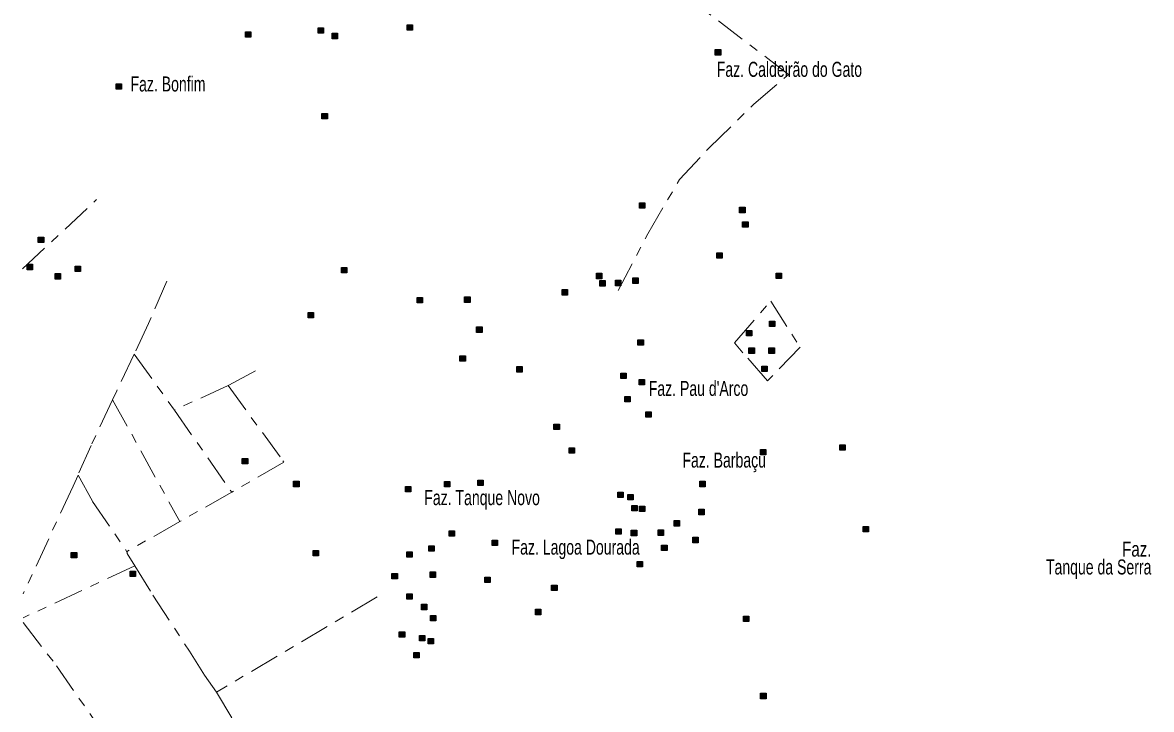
# Model space of a CAD drawing. Extents: x 445.4 to 500, y 8728.7 to 8784.
# Drawn here: x 445.4 to 457.43, y 8765 to 8772.32 of the extents above; entities that cross this region are included whole.
import ezdxf
from ezdxf.enums import TextEntityAlignment as Align

# ---------------------------------------------------------------- set-up
doc = ezdxf.new("R2010")
doc.units = 0
doc.header["$LTSCALE"] = 0.064
doc.linetypes.add('DOT_DASHED', pattern=[7.7, 5, -1.2, 0.3, -1.2])
doc.layers.add('2', color=7, linetype='Continuous', lineweight=25)
doc.layers.add('22', color=7, linetype='DOT_DASHED', lineweight=13)
doc.layers.add('61', color=7, linetype='Continuous')

msp = doc.modelspace()

# ---------------------------------------------------------------- hatches: boundary and pattern name
at = {"layer": '2'}
for points in [[(449.4964, 8772.2966), (449.5544, 8772.2966), (449.5544, 8772.2386), (449.4964, 8772.2386)], [(447.7739, 8772.2221), (447.8319, 8772.2221), (447.8319, 8772.1641), (447.7739, 8772.1641)], [(448.5483, 8772.2636), (448.6063, 8772.2636), (448.6063, 8772.2056), (448.5483, 8772.2056)], [(448.6974, 8772.2056), (448.7554, 8772.2056), (448.7554, 8772.1476), (448.6974, 8772.1476)], [(452.7801, 8772.0314), (452.8381, 8772.0314), (452.8381, 8771.9734), (452.7801, 8771.9734)], [(446.3948, 8771.6669), (446.4528, 8771.6669), (446.4528, 8771.6089), (446.3948, 8771.6089)], [(448.5897, 8771.3519), (448.6477, 8771.3519), (448.6477, 8771.2939), (448.5897, 8771.2939)], [(451.9729, 8770.3988), (452.0309, 8770.3988), (452.0309, 8770.3408), (451.9729, 8770.3408)], [(453.0401, 8770.3513), (453.0981, 8770.3513), (453.0981, 8770.2933), (453.0401, 8770.2933)], [(453.0718, 8770.1974), (453.1298, 8770.1974), (453.1298, 8770.1394), (453.0718, 8770.1394)], [(445.5659, 8770.0333), (445.6239, 8770.0333), (445.6239, 8769.9753), (445.5659, 8769.9753)], [(452.7958, 8769.8669), (452.8538, 8769.8669), (452.8538, 8769.8089), (452.7958, 8769.8089)], [(445.4465, 8769.7441), (445.5045, 8769.7441), (445.5045, 8769.6861), (445.4465, 8769.6861)], [(445.7447, 8769.6447), (445.8027, 8769.6447), (445.8027, 8769.5867), (445.7447, 8769.5867)], [(445.96, 8769.7234), (446.018, 8769.7234), (446.018, 8769.6654), (445.96, 8769.6654)], [(448.7968, 8769.711), (448.8548, 8769.711), (448.8548, 8769.653), (448.7968, 8769.653)], [(451.5133, 8769.6487), (451.5713, 8769.6487), (451.5713, 8769.5907), (451.5133, 8769.5907)], [(453.4292, 8769.6496), (453.4872, 8769.6496), (453.4872, 8769.5916), (453.4292, 8769.5916)], [(451.5505, 8769.57), (451.6085, 8769.57), (451.6085, 8769.512), (451.5505, 8769.512)], [(451.7162, 8769.5742), (451.7742, 8769.5742), (451.7742, 8769.5162), (451.7162, 8769.5162)], [(451.9025, 8769.599), (451.9605, 8769.599), (451.9605, 8769.541), (451.9025, 8769.541)], [(449.6041, 8769.3918), (449.6621, 8769.3918), (449.6621, 8769.3338), (449.6041, 8769.3338)], [(450.1093, 8769.396), (450.1673, 8769.396), (450.1673, 8769.338), (450.1093, 8769.338)], [(451.1488, 8769.4747), (451.2068, 8769.4747), (451.2068, 8769.4167), (451.1488, 8769.4167)], [(448.4407, 8769.2303), (448.4987, 8769.2303), (448.4987, 8769.1723), (448.4407, 8769.1723)], [(450.2377, 8769.0769), (450.2957, 8769.0769), (450.2957, 8769.0189), (450.2377, 8769.0189)], [(453.1125, 8769.0384), (453.1705, 8769.0384), (453.1705, 8768.9804), (453.1125, 8768.9804)], [(453.3568, 8769.138), (453.4148, 8769.138), (453.4148, 8769.08), (453.3568, 8769.08)], [(451.9564, 8768.9402), (452.0144, 8768.9402), (452.0144, 8768.8822), (451.9564, 8768.8822)], [(453.1397, 8768.8527), (453.1977, 8768.8527), (453.1977, 8768.7947), (453.1397, 8768.7947)], [(453.3523, 8768.8527), (453.4103, 8768.8527), (453.4103, 8768.7947), (453.3523, 8768.7947)], [(450.0597, 8768.7703), (450.1177, 8768.7703), (450.1177, 8768.7123), (450.0597, 8768.7123)], [(450.6643, 8768.6542), (450.7223, 8768.6542), (450.7223, 8768.5962), (450.6643, 8768.5962)], [(451.7742, 8768.5838), (451.8322, 8768.5838), (451.8322, 8768.5258), (451.7742, 8768.5258)], [(453.2754, 8768.6581), (453.3334, 8768.6581), (453.3334, 8768.6001), (453.2754, 8768.6001)], [(451.9688, 8768.5175), (452.0268, 8768.5175), (452.0268, 8768.4595), (451.9688, 8768.4595)], [(451.8156, 8768.3352), (451.8736, 8768.3352), (451.8736, 8768.2772), (451.8156, 8768.2772)], [(452.0392, 8768.1735), (452.0972, 8768.1735), (452.0972, 8768.1155), (452.0392, 8768.1155)], [(451.0619, 8768.0409), (451.1199, 8768.0409), (451.1199, 8767.9829), (451.0619, 8767.9829)], [(454.108, 8767.8205), (454.166, 8767.8205), (454.166, 8767.7625), (454.108, 8767.7625)], [(451.2234, 8767.7882), (451.2814, 8767.7882), (451.2814, 8767.7302), (451.2234, 8767.7302)], [(453.2618, 8767.7707), (453.3198, 8767.7707), (453.3198, 8767.7127), (453.2618, 8767.7127)], [(447.7408, 8767.6764), (447.7988, 8767.6764), (447.7988, 8767.6184), (447.7408, 8767.6184)], [(448.2874, 8767.4319), (448.3454, 8767.4319), (448.3454, 8767.3739), (448.2874, 8767.3739)], [(449.4799, 8767.3779), (449.5379, 8767.3779), (449.5379, 8767.3199), (449.4799, 8767.3199)], [(449.8936, 8767.4301), (449.9516, 8767.4301), (449.9516, 8767.3721), (449.8936, 8767.3721)], [(450.2507, 8767.4454), (450.3087, 8767.4454), (450.3087, 8767.3874), (450.2507, 8767.3874)], [(452.6148, 8767.4318), (452.6728, 8767.4318), (452.6728, 8767.3738), (452.6148, 8767.3738)], [(451.741, 8767.3158), (451.799, 8767.3158), (451.799, 8767.2578), (451.741, 8767.2578)], [(451.8487, 8767.2909), (451.9067, 8767.2909), (451.9067, 8767.2329), (451.8487, 8767.2329)], [(451.8901, 8767.1749), (451.9481, 8767.1749), (451.9481, 8767.1169), (451.8901, 8767.1169)], [(451.9729, 8767.1666), (452.0309, 8767.1666), (452.0309, 8767.1086), (451.9729, 8767.1086)], [(452.6041, 8767.1341), (452.6621, 8767.1341), (452.6621, 8767.0761), (452.6041, 8767.0761)], [(452.3415, 8767.0133), (452.3995, 8767.0133), (452.3995, 8766.9553), (452.3415, 8766.9553)], [(449.9437, 8766.9055), (450.0017, 8766.9055), (450.0017, 8766.8475), (449.9437, 8766.8475)], [(451.7203, 8766.9263), (451.7783, 8766.9263), (451.7783, 8766.8683), (451.7203, 8766.8683)], [(451.886, 8766.9097), (451.944, 8766.9097), (451.944, 8766.8517), (451.886, 8766.8517)], [(452.1717, 8766.9138), (452.2297, 8766.9138), (452.2297, 8766.8558), (452.1717, 8766.8558)], [(454.3568, 8766.9512), (454.4148, 8766.9512), (454.4148, 8766.8932), (454.3568, 8766.8932)], [(449.7283, 8766.7439), (449.7863, 8766.7439), (449.7863, 8766.6859), (449.7283, 8766.6859)], [(450.4034, 8766.8061), (450.4614, 8766.8061), (450.4614, 8766.7481), (450.4034, 8766.7481)], [(452.209, 8766.7522), (452.267, 8766.7522), (452.267, 8766.6942), (452.209, 8766.6942)], [(452.5403, 8766.8351), (452.5983, 8766.8351), (452.5983, 8766.7771), (452.5403, 8766.7771)], [(445.9186, 8766.6736), (445.9766, 8766.6736), (445.9766, 8766.6156), (445.9186, 8766.6156)], [(448.4945, 8766.6943), (448.5525, 8766.6943), (448.5525, 8766.6363), (448.4945, 8766.6363)], [(449.4923, 8766.6818), (449.5503, 8766.6818), (449.5503, 8766.6238), (449.4923, 8766.6238)], [(451.9481, 8766.5782), (452.0061, 8766.5782), (452.0061, 8766.5202), (451.9481, 8766.5202)], [(446.5439, 8766.4747), (446.6019, 8766.4747), (446.6019, 8766.4167), (446.5439, 8766.4167)], [(449.3349, 8766.4497), (449.3929, 8766.4497), (449.3929, 8766.3917), (449.3349, 8766.3917)], [(449.7408, 8766.4663), (449.7988, 8766.4663), (449.7988, 8766.4083), (449.7408, 8766.4083)], [(450.3247, 8766.4124), (450.3827, 8766.4124), (450.3827, 8766.3544), (450.3247, 8766.3544)], [(451.037, 8766.3254), (451.095, 8766.3254), (451.095, 8766.2674), (451.037, 8766.2674)], [(449.4923, 8766.2342), (449.5503, 8766.2342), (449.5503, 8766.1762), (449.4923, 8766.1762)], [(449.6497, 8766.1224), (449.7077, 8766.1224), (449.7077, 8766.0644), (449.6497, 8766.0644)], [(450.8631, 8766.0685), (450.9211, 8766.0685), (450.9211, 8766.0105), (450.8631, 8766.0105)], [(449.7449, 8766.0022), (449.8029, 8766.0022), (449.8029, 8765.9442), (449.7449, 8765.9442)], [(453.0808, 8765.9959), (453.1388, 8765.9959), (453.1388, 8765.9379), (453.0808, 8765.9379)], [(449.4136, 8765.8281), (449.4716, 8765.8281), (449.4716, 8765.7701), (449.4136, 8765.7701)], [(449.629, 8765.7909), (449.687, 8765.7909), (449.687, 8765.7329), (449.629, 8765.7329)], [(449.7201, 8765.7577), (449.7781, 8765.7577), (449.7781, 8765.6997), (449.7201, 8765.6997)], [(449.5668, 8765.6085), (449.6248, 8765.6085), (449.6248, 8765.5505), (449.5668, 8765.5505)], [(453.2638, 8765.1739), (453.3218, 8765.1739), (453.3218, 8765.1159), (453.2638, 8765.1159)]]:
    msp.add_hatch(color=256, dxfattribs=at).paths.add_polyline_path(points)

# ---------------------------------------------------------------- linework, layer by layer
for points in [[(449.4964, 8772.2966), (449.5544, 8772.2966), (449.5544, 8772.2386), (449.4964, 8772.2386)], [(447.7739, 8772.2221), (447.8319, 8772.2221), (447.8319, 8772.1641), (447.7739, 8772.1641)], [(448.5483, 8772.2636), (448.6063, 8772.2636), (448.6063, 8772.2056), (448.5483, 8772.2056)], [(448.6974, 8772.2056), (448.7554, 8772.2056), (448.7554, 8772.1476), (448.6974, 8772.1476)], [(452.7801, 8772.0314), (452.8381, 8772.0314), (452.8381, 8771.9734), (452.7801, 8771.9734)], [(446.3948, 8771.6669), (446.4528, 8771.6669), (446.4528, 8771.6089), (446.3948, 8771.6089)], [(448.5897, 8771.3519), (448.6477, 8771.3519), (448.6477, 8771.2939), (448.5897, 8771.2939)], [(451.9729, 8770.3988), (452.0309, 8770.3988), (452.0309, 8770.3408), (451.9729, 8770.3408)], [(453.0401, 8770.3513), (453.0981, 8770.3513), (453.0981, 8770.2933), (453.0401, 8770.2933)], [(453.0718, 8770.1974), (453.1298, 8770.1974), (453.1298, 8770.1394), (453.0718, 8770.1394)], [(445.5659, 8770.0333), (445.6239, 8770.0333), (445.6239, 8769.9753), (445.5659, 8769.9753)], [(452.7958, 8769.8669), (452.8538, 8769.8669), (452.8538, 8769.8089), (452.7958, 8769.8089)], [(445.4465, 8769.7441), (445.5045, 8769.7441), (445.5045, 8769.6861), (445.4465, 8769.6861)], [(445.7447, 8769.6447), (445.8027, 8769.6447), (445.8027, 8769.5867), (445.7447, 8769.5867)], [(445.96, 8769.7234), (446.018, 8769.7234), (446.018, 8769.6654), (445.96, 8769.6654)], [(448.7968, 8769.711), (448.8548, 8769.711), (448.8548, 8769.653), (448.7968, 8769.653)], [(451.5133, 8769.6487), (451.5713, 8769.6487), (451.5713, 8769.5907), (451.5133, 8769.5907)], [(453.4292, 8769.6496), (453.4872, 8769.6496), (453.4872, 8769.5916), (453.4292, 8769.5916)], [(451.5505, 8769.57), (451.6085, 8769.57), (451.6085, 8769.512), (451.5505, 8769.512)], [(451.7162, 8769.5742), (451.7742, 8769.5742), (451.7742, 8769.5162), (451.7162, 8769.5162)], [(451.9025, 8769.599), (451.9605, 8769.599), (451.9605, 8769.541), (451.9025, 8769.541)], [(449.6041, 8769.3918), (449.6621, 8769.3918), (449.6621, 8769.3338), (449.6041, 8769.3338)], [(450.1093, 8769.396), (450.1673, 8769.396), (450.1673, 8769.338), (450.1093, 8769.338)], [(451.1488, 8769.4747), (451.2068, 8769.4747), (451.2068, 8769.4167), (451.1488, 8769.4167)], [(448.4407, 8769.2303), (448.4987, 8769.2303), (448.4987, 8769.1723), (448.4407, 8769.1723)], [(450.2377, 8769.0769), (450.2957, 8769.0769), (450.2957, 8769.0189), (450.2377, 8769.0189)], [(453.1125, 8769.0384), (453.1705, 8769.0384), (453.1705, 8768.9804), (453.1125, 8768.9804)], [(453.3568, 8769.138), (453.4148, 8769.138), (453.4148, 8769.08), (453.3568, 8769.08)], [(451.9564, 8768.9402), (452.0144, 8768.9402), (452.0144, 8768.8822), (451.9564, 8768.8822)], [(453.1397, 8768.8527), (453.1977, 8768.8527), (453.1977, 8768.7947), (453.1397, 8768.7947)], [(453.3523, 8768.8527), (453.4103, 8768.8527), (453.4103, 8768.7947), (453.3523, 8768.7947)], [(450.0597, 8768.7703), (450.1177, 8768.7703), (450.1177, 8768.7123), (450.0597, 8768.7123)], [(450.6643, 8768.6542), (450.7223, 8768.6542), (450.7223, 8768.5962), (450.6643, 8768.5962)], [(451.7742, 8768.5838), (451.8322, 8768.5838), (451.8322, 8768.5258), (451.7742, 8768.5258)], [(453.2754, 8768.6581), (453.3334, 8768.6581), (453.3334, 8768.6001), (453.2754, 8768.6001)], [(451.9688, 8768.5175), (452.0268, 8768.5175), (452.0268, 8768.4595), (451.9688, 8768.4595)], [(451.8156, 8768.3352), (451.8736, 8768.3352), (451.8736, 8768.2772), (451.8156, 8768.2772)], [(452.0392, 8768.1735), (452.0972, 8768.1735), (452.0972, 8768.1155), (452.0392, 8768.1155)], [(451.0619, 8768.0409), (451.1199, 8768.0409), (451.1199, 8767.9829), (451.0619, 8767.9829)], [(454.108, 8767.8205), (454.166, 8767.8205), (454.166, 8767.7625), (454.108, 8767.7625)], [(451.2234, 8767.7882), (451.2814, 8767.7882), (451.2814, 8767.7302), (451.2234, 8767.7302)], [(453.2618, 8767.7707), (453.3198, 8767.7707), (453.3198, 8767.7127), (453.2618, 8767.7127)], [(447.7408, 8767.6764), (447.7988, 8767.6764), (447.7988, 8767.6184), (447.7408, 8767.6184)], [(448.2874, 8767.4319), (448.3454, 8767.4319), (448.3454, 8767.3739), (448.2874, 8767.3739)], [(449.4799, 8767.3779), (449.5379, 8767.3779), (449.5379, 8767.3199), (449.4799, 8767.3199)], [(449.8936, 8767.4301), (449.9516, 8767.4301), (449.9516, 8767.3721), (449.8936, 8767.3721)], [(450.2507, 8767.4454), (450.3087, 8767.4454), (450.3087, 8767.3874), (450.2507, 8767.3874)], [(452.6148, 8767.4318), (452.6728, 8767.4318), (452.6728, 8767.3738), (452.6148, 8767.3738)], [(451.741, 8767.3158), (451.799, 8767.3158), (451.799, 8767.2578), (451.741, 8767.2578)], [(451.8487, 8767.2909), (451.9067, 8767.2909), (451.9067, 8767.2329), (451.8487, 8767.2329)], [(451.8901, 8767.1749), (451.9481, 8767.1749), (451.9481, 8767.1169), (451.8901, 8767.1169)], [(451.9729, 8767.1666), (452.0309, 8767.1666), (452.0309, 8767.1086), (451.9729, 8767.1086)], [(452.6041, 8767.1341), (452.6621, 8767.1341), (452.6621, 8767.0761), (452.6041, 8767.0761)], [(452.3415, 8767.0133), (452.3995, 8767.0133), (452.3995, 8766.9553), (452.3415, 8766.9553)], [(449.9437, 8766.9055), (450.0017, 8766.9055), (450.0017, 8766.8475), (449.9437, 8766.8475)], [(451.7203, 8766.9263), (451.7783, 8766.9263), (451.7783, 8766.8683), (451.7203, 8766.8683)], [(451.886, 8766.9097), (451.944, 8766.9097), (451.944, 8766.8517), (451.886, 8766.8517)], [(452.1717, 8766.9138), (452.2297, 8766.9138), (452.2297, 8766.8558), (452.1717, 8766.8558)], [(454.3568, 8766.9512), (454.4148, 8766.9512), (454.4148, 8766.8932), (454.3568, 8766.8932)], [(449.7283, 8766.7439), (449.7863, 8766.7439), (449.7863, 8766.6859), (449.7283, 8766.6859)], [(450.4034, 8766.8061), (450.4614, 8766.8061), (450.4614, 8766.7481), (450.4034, 8766.7481)], [(452.209, 8766.7522), (452.267, 8766.7522), (452.267, 8766.6942), (452.209, 8766.6942)], [(452.5403, 8766.8351), (452.5983, 8766.8351), (452.5983, 8766.7771), (452.5403, 8766.7771)], [(445.9186, 8766.6736), (445.9766, 8766.6736), (445.9766, 8766.6156), (445.9186, 8766.6156)], [(448.4945, 8766.6943), (448.5525, 8766.6943), (448.5525, 8766.6363), (448.4945, 8766.6363)], [(449.4923, 8766.6818), (449.5503, 8766.6818), (449.5503, 8766.6238), (449.4923, 8766.6238)], [(451.9481, 8766.5782), (452.0061, 8766.5782), (452.0061, 8766.5202), (451.9481, 8766.5202)], [(446.5439, 8766.4747), (446.6019, 8766.4747), (446.6019, 8766.4167), (446.5439, 8766.4167)], [(449.3349, 8766.4497), (449.3929, 8766.4497), (449.3929, 8766.3917), (449.3349, 8766.3917)], [(449.7408, 8766.4663), (449.7988, 8766.4663), (449.7988, 8766.4083), (449.7408, 8766.4083)], [(450.3247, 8766.4124), (450.3827, 8766.4124), (450.3827, 8766.3544), (450.3247, 8766.3544)], [(451.037, 8766.3254), (451.095, 8766.3254), (451.095, 8766.2674), (451.037, 8766.2674)], [(449.4923, 8766.2342), (449.5503, 8766.2342), (449.5503, 8766.1762), (449.4923, 8766.1762)], [(449.6497, 8766.1224), (449.7077, 8766.1224), (449.7077, 8766.0644), (449.6497, 8766.0644)], [(450.8631, 8766.0685), (450.9211, 8766.0685), (450.9211, 8766.0105), (450.8631, 8766.0105)], [(449.7449, 8766.0022), (449.8029, 8766.0022), (449.8029, 8765.9442), (449.7449, 8765.9442)], [(453.0808, 8765.9959), (453.1388, 8765.9959), (453.1388, 8765.9379), (453.0808, 8765.9379)], [(449.4136, 8765.8281), (449.4716, 8765.8281), (449.4716, 8765.7701), (449.4136, 8765.7701)], [(449.629, 8765.7909), (449.687, 8765.7909), (449.687, 8765.7329), (449.629, 8765.7329)], [(449.7201, 8765.7577), (449.7781, 8765.7577), (449.7781, 8765.6997), (449.7201, 8765.6997)], [(449.5668, 8765.6085), (449.6248, 8765.6085), (449.6248, 8765.5505), (449.5668, 8765.5505)], [(453.2638, 8765.1739), (453.3218, 8765.1739), (453.3218, 8765.1159), (453.2638, 8765.1159)]]:
    msp.add_lwpolyline(points, close=True, dxfattribs=at)
at = {"layer": '22'}
for p, q in [((445.3991, 8769.697), (446.1886, 8770.4325)), ((446.3588, 8768.3002), (447.075, 8767.0032)), ((446.594, 8766.5318), (445.4054, 8765.9775)), ((449.1791, 8766.2013), (447.466, 8765.1863))]:
    msp.add_line(p, q, dxfattribs=at)
for points in [[(451.7456, 8769.4642), (452.0617, 8770.0681), (452.3997, 8770.6483), (452.7166, 8770.9859), (453.192, 8771.4501), (453.5617, 8771.7666), (452.2554, 8772.7619)], [(446.9358, 8769.5648), (446.7414, 8769.1119), (446.5876, 8768.7855)], [(446.5876, 8768.7855), (446.4034, 8768.3946), (446.3588, 8768.3003)], [(446.5876, 8768.7855), (447.018, 8768.1912), (447.6273, 8767.3158)], [(447.8799, 8768.6083), (447.5888, 8768.4515), (447.018, 8768.1912)], [(447.5888, 8768.4515), (448.1735, 8767.6507), (448.1843, 8767.6345), (447.6273, 8767.3158), (447.075, 8767.0032)], [(446.3588, 8768.3003), (446.1288, 8767.8144), (445.99, 8767.4987)], [(445.99, 8767.4987), (445.9386, 8767.3819), (445.405, 8766.2334)], [(445.99, 8767.4986), (446.1457, 8767.218), (446.5147, 8766.6752)], [(447.075, 8767.0032), (446.5176, 8766.6876), (446.5147, 8766.6752)], [(446.5147, 8766.6752), (446.512, 8766.6635), (446.594, 8766.5318)], [(446.594, 8766.5318), (446.7878, 8766.2206), (447.1772, 8765.6212), (447.3394, 8765.3674), (447.466, 8765.1863)], [(445.4055, 8765.9264), (445.7605, 8765.4671), (446.4731, 8764.4423), (447.0717, 8763.6168), (447.6813, 8762.765), (447.8476, 8762.5121)], [(447.466, 8765.1863), (447.6498, 8764.8784), (447.9689, 8764.387), (448.3798, 8763.7399)]]:
    msp.add_lwpolyline(points, dxfattribs=at)
msp.add_lwpolyline([(452.9869, 8768.9082), (453.3725, 8769.3523), (453.6849, 8768.8604), (453.3359, 8768.5007), (453.0742, 8768.8014)], close=True, dxfattribs=at)

# ---------------------------------------------------------------- texts
at = {"layer": '61', "width": 0.7}
for s, p in [('Faz. Caldeirão do Gato', (452.7963, 8771.741)), ('Faz. Bonfim', (446.549, 8771.585)), ("Faz. Pau d'Arco", (452.0714, 8768.3415)), ('Faz. Barbaçu', (452.4303, 8767.5781)), ('Faz. Tanque Novo', (449.6795, 8767.178)), ('Faz. Lagoa Dourada', (450.6097, 8766.6507))]:
    msp.add_text(s, height=0.16, dxfattribs=at).set_placement(p)
at = {"layer": '61'}
for s, width, p in [('                   Faz.', 0.75, (457.4281, 8766.6293)), ('Tanque da Serra', 0.7, (457.4281, 8766.4393))]:
    msp.add_text(s, height=0.16, dxfattribs=dict(at, width=width)).set_placement(p, align=Align.RIGHT)

doc.saveas('drawing.dxf')
